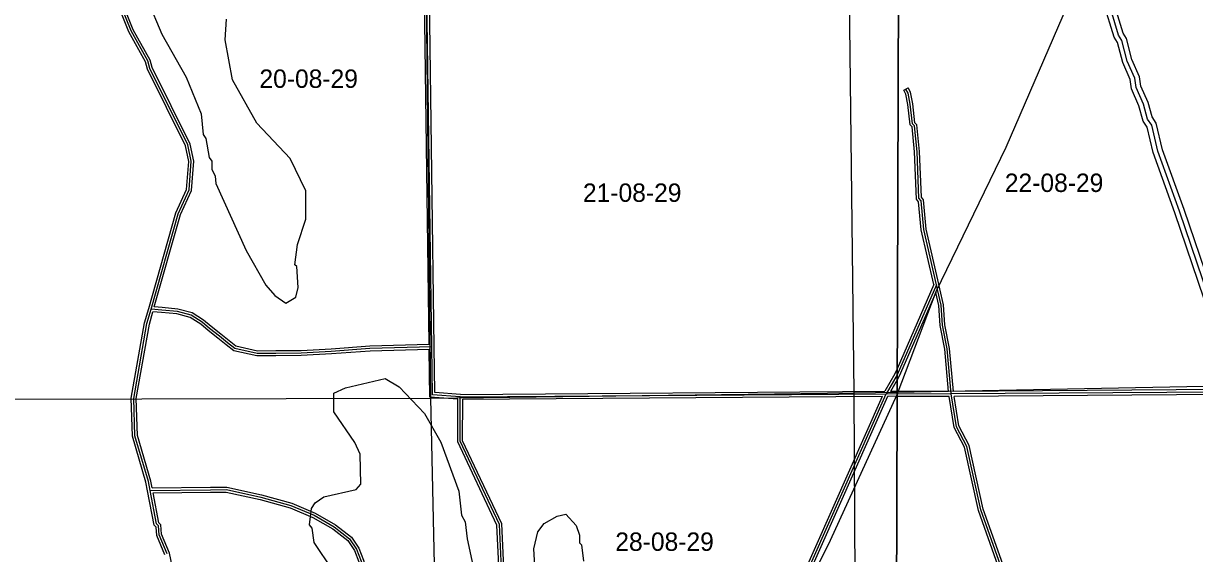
# Model space of a CAD drawing. Extents: x 418523 to 616617, y 1878279 to 2196743.
# Drawn here: x 526595 to 540912, y 1980043 to 1986525 of the extents above; entities that cross this region are included whole.
import ezdxf

# ---------------------------------------------------------------- set-up
doc = ezdxf.new("R2010")
doc.units = 0
for name, color, linetype in [('Level 1', 7, 'Continuous'), ('Level 13', 7, 'Continuous'), ('Level 14', 7, 'Continuous'), ('Level 2', 7, 'Continuous'), ('Level 31', 7, 'Continuous'), ('Level 32', 7, 'Continuous'), ('Level 5', 7, 'Continuous'), ('Level 63', 7, 'Continuous'), ('Level 7', 7, 'Continuous')]:
    doc.layers.add(name, color=color, linetype=linetype)

msp = doc.modelspace()

# ---------------------------------------------------------------- linework, layer by layer
at = {"layer": 'Level 1'}
for p, q in [((531514.163, 1987210.188), (531571.549, 1981944.582)), ((536686.421, 1987297.811), (536745.65, 1982008.17)), ((531571.549, 1981944.582), (536745.65, 1982008.17)), ((536745.65, 1982008.17), (537275.067, 1982018.364)), ((536745.65, 1982008.17), (536777.315, 1976784.767)), ((537275.066, 1982018.364), (542079.679, 1982110.887)), ((526237.795, 1981932.048), (531571.549, 1981944.582)), ((531571.549, 1981944.582), (531681.22, 1976722.691))]:
    msp.add_line(p, q, dxfattribs=at)
at = {"layer": 'Level 13'}
msp.add_lwpolyline([(542050.756, 1980400.286), (542026.133, 1980541.826), (541943.163, 1980692.275), (541719.916, 1981334.826), (541645.197, 1981484.886), (541480.226, 1982093.8), (541372.488, 1982335.969), (540727.153, 1984230.105), (540462.366, 1984964.437), (540388.186, 1985281.417), (540338.304, 1985356.488), (540289.079, 1985539.928), (540197.723, 1985740.592), (540181.279, 1985857.015), (540090.266, 1986065.679), (540024.127, 1986316.086), (539982.785, 1986382.766), (539858.785, 1986791.547), (539825.612, 1986833.473), (539662.311, 1987351.114)], dxfattribs=at)
at = {"layer": 'Level 14'}
for points in [[(541992.694, 1980383.961), (541968.74, 1980521.647), (541888.159, 1980667.765), (541664.496, 1981311.512), (541588.837, 1981463.46), (541423.524, 1982073.641), (541316.566, 1982314.055), (540670.529, 1984210.252), (540404.739, 1984947.368), (540332.226, 1985257.216), (540282.896, 1985331.458), (540232.414, 1985519.584), (540139.524, 1985723.619), (540123.01, 1985840.524), (540033.429, 1986045.908), (539968.405, 1986292.091), (539927.649, 1986357.827), (539804.67, 1986763.241), (539771.71, 1986804.898), (539605.089, 1987333.062)], [(542106.126, 1980423.436), (542074.688, 1980562.337), (541998.167, 1980716.785), (541775.336, 1981358.138), (541701.557, 1981506.311), (541536.929, 1982113.958), (541428.409, 1982357.882), (540783.778, 1984249.958), (540519.994, 1984981.507), (540444.145, 1985305.618), (540393.711, 1985381.519), (540345.744, 1985560.271), (540255.923, 1985757.566), (540239.546, 1985873.506), (540147.103, 1986085.449), (540079.849, 1986340.079), (540037.922, 1986407.704), (539912.9, 1986819.853), (539879.514, 1986862.049), (539719.533, 1987369.165)]]:
    msp.add_lwpolyline(points, dxfattribs=at)
at = {"layer": 'Level 31'}
for p, q in [((531586.585, 1982571.156), (531522.386, 1987212.399)), ((537756.68, 1983331.147), (537275.745, 1982228.04)), ((537769.819, 1983273.647), (537756.68, 1983331.147)), ((537275.689, 1982227.907), (537143.925, 1981997.776)), ((537275.746, 1982228.04), (537275.689, 1982227.907)), ((541313.128, 1982019.408), (537937.01, 1981995.212)), ((531936.01, 1981959.025), (537143.925, 1981997.776)), ((537274.929, 1981992.987), (537143.925, 1981997.776)), ((537274.985, 1981992.987), (537274.929, 1981992.987)), ((537937.01, 1981995.212), (537274.984, 1981992.987))]:
    msp.add_line(p, q, dxfattribs=at)
for points in [[(528154.77, 1983033.176), (528484.931, 1984197.92), (528619.491, 1984489.106), (528645.767, 1984839.221), (528604.906, 1985039.376), (528141.546, 1985974.869), (528116.807, 1986066.597), (527910.005, 1986434.252), (527546.508, 1987344.313), (527281.711, 1987903.826), (527170.136, 1988286.425)], [(537756.68, 1983331.147), (537600.559, 1984005.146), (537568.064, 1984355.456), (537543.11, 1984388.629), (537519.564, 1984955.649), (537487.279, 1985272.501), (537462.301, 1985297.673), (537437.389, 1985539.586), (537412.759, 1985672.766), (537383.739, 1985723.045)], [(537937.01, 1981995.212), (537888.34, 1982545.585), (537830.909, 1982837.423), (537814.874, 1983079.308), (537769.819, 1983273.647)], [(528142.923, 1980815.621), (528122.359, 1980922.971), (527957.753, 1981482.127), (527942.856, 1981940.754), (528104.67, 1982856.976), (528154.77, 1983033.176)], [(531586.585, 1982571.156), (530830.858, 1982549.001), (530358.693, 1982513.522), (529989.364, 1982493.698), (529681.639, 1982491.484), (529452.908, 1982490.091), (529179.976, 1982550.311), (529091.392, 1982620.077), (528991.428, 1982701.519), (528870.569, 1982795.035), (528779.479, 1982873.537), (528646.851, 1982958.003), (528476.657, 1983003.689), (528286.06, 1983020.353), (528154.77, 1983033.176)], [(531936.01, 1981959.025), (531594.434, 1981985.276), (531586.585, 1982571.156)], [(532509.622, 1979330.745), (532460.093, 1979414.189), (532413.913, 1980398.406), (531934.18, 1981417.179), (531936.01, 1981959.025)], [(535730.669, 1978716.367), (535708.92, 1978760.078), (537143.925, 1981997.776)], [(538539.726, 1979901.152), (538299.825, 1980576.871), (538126.877, 1981352.746), (538002.344, 1981594.979), (537937.01, 1981995.212)], [(528142.923, 1980815.621), (528881.51, 1980824.326), (529078.208, 1980825.463), (529497.931, 1980734.188), (529864.951, 1980630.735), (530147.215, 1980512.303), (530394.184, 1980369.63), (530582.77, 1980224.248), (530668.307, 1980095.584), (530724.922, 1979951.745), (530774.117, 1979771.566)], [(528352.46, 1980038.478), (528253.339, 1980272.292), (528245.467, 1980380.691), (528220.491, 1980405.87), (528142.923, 1980815.621)]]:
    msp.add_lwpolyline(points, dxfattribs=at)
at = {"layer": 'Level 32'}
for p, q in [((531556.18, 1982600.278), (531492.426, 1987209.281)), ((531616.583, 1982571.571), (531552.799, 1987182.936)), ((537357.756, 1985708.048), (537409.724, 1985738.041)), ((537725.215, 1983334.042), (537275.989, 1982303.666)), ((537799.067, 1983280.33), (537785.928, 1983337.83)), ((537747.812, 1983235.738), (537302.536, 1982214.419)), ((537275.99, 1982303.666), (537248.842, 1982241.394)), ((537248.842, 1982241.395), (537126.459, 1982027.646)), ((537275.55, 1982167.283), (537194.625, 1982025.941)), ((537302.536, 1982214.418), (537275.549, 1982167.283)), ((531937.051, 1981989.034), (537126.46, 1982027.646)), ((537275.083, 1982023.001), (537194.624, 1982025.941)), ((537275.426, 1982022.989), (537275.082, 1982023.001)), ((537904.249, 1982025.101), (537275.426, 1982022.989)), ((541334.394, 1982049.561), (537964.459, 1982025.41)), ((531965.912, 1981929.245), (537097.661, 1981967.428)), ((537274.431, 1981962.984), (537163.125, 1981967.052)), ((537274.888, 1981962.986), (537274.431, 1981962.984)), ((537911.524, 1981965.126), (537274.887, 1981962.986)), ((541291.864, 1981989.253), (537972.264, 1981965.462))]:
    msp.add_line(p, q, dxfattribs=at)
for points in [[(528125.907, 1983041.357), (528456.709, 1984208.366), (528589.981, 1984496.765), (528615.538, 1984837.306), (528576.292, 1985029.554), (528113.351, 1985964.202), (528088.819, 1986055.161), (527882.882, 1986421.277), (527518.992, 1987332.321), (527253.577, 1987893.142), (527141.335, 1988278.026)], [(528193.429, 1983059.542), (528513.153, 1984187.472), (528649.001, 1984481.448), (528675.996, 1984841.134), (528633.521, 1985049.197), (528169.742, 1985985.535), (528144.795, 1986078.034), (527937.128, 1986447.227), (527574.023, 1987356.306), (527309.846, 1987914.509), (527210.128, 1988256.453)], [(537785.908, 1983337.917), (537630.244, 1984009.939), (537597.151, 1984366.693), (537572.698, 1984399.202), (537549.501, 1984957.794), (537516.049, 1985286.098), (537491.059, 1985311.284), (537467.108, 1985543.858), (537441.322, 1985683.295), (537409.724, 1985738.041)], [(537725.215, 1983334.042), (537570.874, 1984000.355), (537538.977, 1984344.217), (537513.523, 1984378.056), (537489.627, 1984953.505), (537458.509, 1985258.902), (537433.544, 1985284.062), (537407.669, 1985535.316), (537384.198, 1985662.236), (537357.756, 1985708.048)], [(537904.249, 1982025.103), (537858.596, 1982541.356), (537801.101, 1982833.519), (537785.1, 1983074.9), (537747.812, 1983235.738)], [(537964.459, 1982025.41), (537918.084, 1982549.815), (537860.716, 1982841.328), (537844.648, 1983083.717), (537799.045, 1983280.423)], [(528113.458, 1980809.976), (528093.168, 1980915.897), (527927.893, 1981477.327), (527912.77, 1981942.899), (528075.393, 1982863.705), (528125.914, 1983041.381)], [(531556.18, 1982600.278), (530829.294, 1982578.968), (530356.765, 1982543.463), (529988.452, 1982523.693), (529681.439, 1982521.484), (529456.087, 1982520.111), (529193.145, 1982578.128), (529110.149, 1982643.493), (529010.085, 1982725.016), (528889.554, 1982818.277), (528797.422, 1982897.678), (528659.08, 1982985.783), (528481.893, 1983033.346), (528288.825, 1983050.226), (528193.429, 1983059.542)], [(528167.667, 1980845.914), (528151.549, 1980930.046), (527987.614, 1981486.927), (527972.943, 1981938.609), (528133.946, 1982850.246), (528176.78, 1983000.881)], [(531556.996, 1982540.275), (530832.423, 1982519.033), (530360.62, 1982483.581), (529990.276, 1982463.703), (529681.838, 1982461.484), (529449.729, 1982460.071), (529166.808, 1982522.495), (529072.635, 1982596.661), (528972.771, 1982678.022), (528851.584, 1982771.792), (528761.535, 1982849.396), (528634.622, 1982930.223), (528471.422, 1982974.031), (528283.295, 1982990.481), (528176.78, 1983000.881)], [(531905.917, 1981931.247), (531564.803, 1981957.463), (531556.996, 1982540.275)], [(531937.051, 1981989.034), (531624.065, 1982013.087), (531616.583, 1982571.559)], [(532479.595, 1979322.557), (532430.475, 1979405.31), (532384.225, 1980391.031), (531904.157, 1981410.517), (531905.917, 1981931.248)], [(532526.529, 1979361.038), (532489.71, 1979423.068), (532443.601, 1980405.78), (531964.203, 1981423.841), (531965.912, 1981929.245)], [(535703.742, 1978703.14), (535675.778, 1978759.341), (537097.661, 1981967.428)], [(535757.529, 1978729.731), (535742.063, 1978760.815), (537163.125, 1981967.052)], [(538512.246, 1979888.886), (538270.941, 1980568.558), (538098.433, 1981342.456), (537973.498, 1981585.473), (537911.525, 1981965.125)], [(538567.207, 1979913.418), (538328.709, 1980585.184), (538155.32, 1981363.035), (538031.191, 1981604.484), (537972.264, 1981965.463)], [(528323.676, 1980029.512), (528223.777, 1980265.161), (528216.349, 1980367.446), (528192.723, 1980391.264), (528113.445, 1980810.04)], [(528167.667, 1980845.914), (528881.245, 1980854.326), (529081.347, 1980855.482), (529505.195, 1980763.311), (529874.862, 1980659.111), (530160.576, 1980539.231), (530410.92, 1980394.609), (530605.01, 1980244.983), (530695.056, 1980109.537), (530753.434, 1979961.217), (530803.059, 1979779.468)], [(528179.055, 1980786.042), (528881.773, 1980794.326), (529075.07, 1980795.444), (529490.668, 1980705.066), (529855.04, 1980602.358), (530133.855, 1980485.375), (530377.449, 1980344.651), (530560.53, 1980203.513), (530641.559, 1980081.63), (530696.41, 1979942.273), (530745.175, 1979763.663)], [(528381.245, 1980047.441), (528282.9, 1980279.423), (528274.585, 1980393.936), (528248.26, 1980420.476), (528179.055, 1980786.042)], [(529328.572, 1975063.516), (529299.625, 1975652.863), (529193.944, 1976370.107), (529171.574, 1977071.481), (529127.869, 1977258.666), (528777.165, 1977586.74), (528679.51, 1977824.621), (528583.17, 1977994.604), (528583.371, 1978052.755), (528558.445, 1978069.731), (528545.778, 1979158.352), (528519.837, 1979184.505), (528488.572, 1979525.752), (528381.245, 1980047.441)]]:
    msp.add_lwpolyline(points, dxfattribs=at)
at = {"layer": 'Level 5'}
for points in [[(537274.971, 1981988.722), (537275.229, 1981989.288), (537754.479, 1983246.544), (538610.498, 1985011.107), (539358.015, 1986742.648), (539718.901, 1987483.41), (539954.306, 1988099.547), (540021.355, 1988216.061), (540690.679, 1988964.167), (540741.187, 1989114.061), (540709.805, 1989714.376)], [(535630.101, 1978526.654), (536460.852, 1980207.925), (537274.972, 1981988.722)]]:
    msp.add_lwpolyline(points, dxfattribs=at)
at = {"layer": 'Level 63'}
for points in [[(497565.655, 1969446.889), (537233.896, 1969297.112), (537381.015, 2014754.121), (497762.102, 2014904.337), (497565.655, 1969446.889)], [(537233.895, 1969297.112), (576901.845, 1969190.287), (576999.639, 2014646.963), (537381.014, 2014754.121), (537233.895, 1969297.112)]]:
    msp.add_lwpolyline(points, dxfattribs=at)
at = {"layer": 'Level 7'}
for points in [[(528112.437, 1986812.374), (528286.129, 1986395.006), (528584.535, 1985868.827), (528766.497, 1985418.079), (528790.692, 1985167.893), (528823.874, 1985117.772), (528864.809, 1984884.227), (528898.02, 1984842.447), (528897.692, 1984742.405), (528939.115, 1984658.913), (528947.156, 1984567.181), (529319.65, 1983749.006), (529560.033, 1983323.069), (529667.977, 1983197.667), (529801.072, 1983105.537), (529801.072, 1983105.537), (529926.374, 1983180.171), (529951.742, 1983296.783), (529935.918, 1983555.28), (529910.946, 1983572.02), (529945.103, 1983822.006), (530046.15, 1984130.125), (530047.264, 1984480.253), (529856.803, 1984872.68), (529449.725, 1985307.486), (529151.309, 1985833.654), (529061.208, 1986325.795), (529078.705, 1986575.821)], [(530374.103, 1979844.156), (530150.101, 1980178.331), (530125.648, 1980353.465), (530092.426, 1980395.276), (530118.094, 1980595.251), (530160.004, 1980661.813), (530268.605, 1980736.476), (530660.703, 1980826.903), (530719.293, 1980893.426), (530712.126, 1981260.225), (530645.892, 1981402.177), (530388.68, 1981778.133), (530389.395, 1982003.208), (530531.338, 1982069.441), (531015.207, 1982184.621), (531189.973, 1982083.991), (531497.346, 1981757.896), (531696.307, 1981407.111), (531919.433, 1980806.18), (531951.829, 1980514.303), (531993.251, 1980430.781), (532017.575, 1980222.306), (532214.746, 1979312.987)], [(532857.855, 1979686.065), (532834.177, 1980102.945), (532884.855, 1980311.191), (532960.205, 1980411.004), (533118.887, 1980502.178), (533227.359, 1980526.83), (533351.945, 1980384.718), (533393.238, 1980267.876), (533392.94, 1980176.174), (533417.89, 1980151.073), (533442.245, 1979950.929)]]:
    msp.add_lwpolyline(points, dxfattribs=at)

# ---------------------------------------------------------------- texts
at = {"layer": 'Level 2'}
for s, p in [('20-08-29', (529479.904, 1985737.354)), ('22-08-29', (538592.274, 1984464.48)), ('21-08-29', (533435.04, 1984343.572)), ('28-08-29', (533830.651, 1980076.576))]:
    msp.add_text(s, height=225, dxfattribs=at).set_placement(p)

doc.saveas('drawing.dxf')
